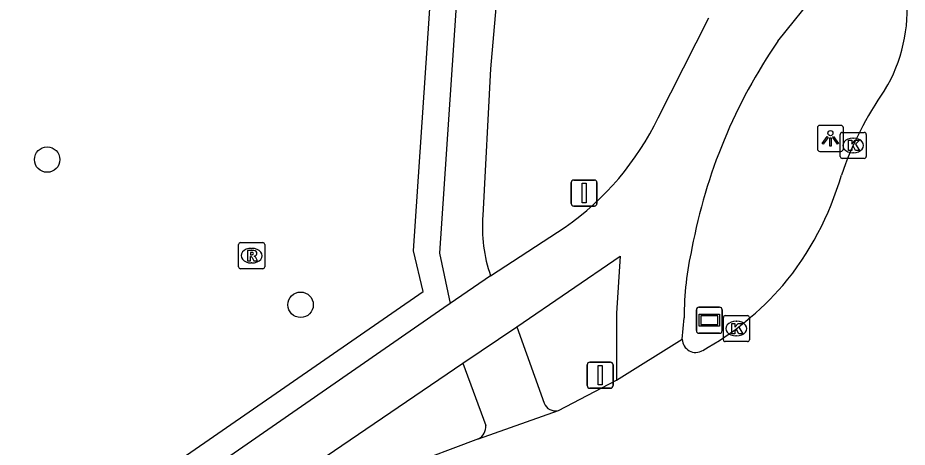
# Model space of a CAD drawing. Extents: x 158797 to 159887, y 384318 to 385255.
# Drawn here: x 159296.23 to 159330.4, y 384535.96 to 384552.45 of the extents above; entities that cross this region are included whole.
import ezdxf

# ---------------------------------------------------------------- set-up
doc = ezdxf.new("R2010")
doc.units = 0
for name, color, linetype in [('IMGEO_Boom', 7, 'Continuous'), ('IMGEO_Fietspad_gesloten', 7, 'Continuous'), ('IMGEO_Groenvoorziening', 7, 'Continuous'), ('IMGEO_Kolk', 7, 'Continuous'), ('IMGEO_Lichtpunt', 7, 'Continuous'), ('IMGEO_Rijbaan_lokaal_gesloten', 7, 'Continuous'), ('IMGEO_Rioolput', 7, 'Continuous'), ('IMGEO_Straatnaambord', 7, 'Continuous'), ('IMGEO_Verkeersbordpaal', 7, 'Continuous'), ('IMGEO_Voetpad_gesloten', 7, 'Continuous'), ('IMGEO_Voetpad_open', 7, 'Continuous')]:
    doc.layers.add(name, color=color, linetype=linetype)

msp = doc.modelspace()

# ---------------------------------------------------------------- linework, layer by layer
at = {"layer": 'IMGEO_Boom'}
for centre in [(159297.361, 384547.005), (159307.097, 384541.43)]:
    msp.add_circle(centre, 0.489, dxfattribs=at)
at = {"layer": 'IMGEO_Fietspad_gesloten'}
for points in [[(159325.431, 384551.547), (159326.981, 384553.488), (159329.038, 384556.012)], [(159320.836, 384548.612), (159322.786, 384552.449)], [(159314.398, 384542.536), (159317.264, 384544.413)], [(159315.399, 384540.58), (159319.372, 384543.296), (159319.235, 384541.113), (159319.234, 384538.537)], [(159314.398, 384542.536), (159312.848, 384541.477)], [(159312.848, 384541.477), (159312.602, 384541.309), (159303.757, 384535.183), (159303.313, 384534.856)], [(159321.758, 384540.106), (159321.83, 384540.929)], [(159313.329, 384539.186), (159315.399, 384540.58)], [(159304.679, 384533.298), (159313.329, 384539.186)]]:
    msp.add_lwpolyline(points, dxfattribs=at)
for centre, radius, start, end in [((159342.496, 384539.808), 20.713, 145.4752, 169.4531), ((159310.971, 384553.385), 10.959, 305.0448, 334.181), ((159333.967, 384540.904), 12.137, 167.1697, 179.8815)]:
    msp.add_arc(centre, radius, start, end, dxfattribs=at)
at = {"layer": 'IMGEO_Groenvoorziening'}
msp.add_lwpolyline([(159276.571, 384519.282), (159281.338, 384521.882), (159283.111, 384522.865), (159285.343, 384524.129), (159287.269, 384525.243), (159290.444, 384527.181), (159293.442, 384529.011), (159297.442, 384531.774), (159302.72, 384535.661), (159311.813, 384541.934), (159311.436, 384543.505), (159312.412, 384557.941)], dxfattribs=at)
at = {"layer": 'IMGEO_Kolk'}
for p, q in [((159327.827, 384547.122), (159327.827, 384547.974)), ((159327.902, 384548.048), (159328.754, 384548.048)), ((159328.828, 384547.974), (159328.828, 384547.122)), ((159328.315, 384547.828), (159328.34, 384547.828)), ((159328.338, 384547.268), (159328.313, 384547.268)), ((159328.754, 384547.048), (159327.902, 384547.048)), ((159323.339, 384540.089), (159323.339, 384540.941)), ((159323.414, 384541.015), (159324.266, 384541.015)), ((159323.827, 384540.795), (159323.852, 384540.795)), ((159324.34, 384540.941), (159324.34, 384540.089)), ((159323.85, 384540.235), (159323.825, 384540.235)), ((159324.266, 384540.015), (159323.414, 384540.015))]:
    msp.add_line(p, q, dxfattribs=at)
for points in [[(159327.827, 384547.122), (159327.827, 384547.974)], [(159327.902, 384548.048), (159328.754, 384548.048)], [(159328.828, 384547.974), (159328.828, 384547.122)], [(159328.148, 384547.748), (159328.271, 384547.748), (159328.271, 384547.597), (159328.401, 384547.748), (159328.565, 384547.748), (159328.419, 384547.597), (159328.572, 384547.348), (159328.42, 384547.348), (159328.335, 384547.512), (159328.271, 384547.445), (159328.271, 384547.348), (159328.148, 384547.348), (159328.148, 384547.748)], [(159328.754, 384547.048), (159327.902, 384547.048)], [(159323.339, 384540.089), (159323.339, 384540.941)], [(159323.414, 384541.015), (159324.266, 384541.015)], [(159323.66, 384540.715), (159323.783, 384540.715), (159323.783, 384540.564), (159323.913, 384540.715), (159324.077, 384540.715), (159323.931, 384540.564), (159324.084, 384540.315), (159323.932, 384540.315), (159323.847, 384540.479), (159323.783, 384540.412), (159323.783, 384540.315), (159323.66, 384540.315), (159323.66, 384540.715)], [(159324.34, 384540.941), (159324.34, 384540.089)], [(159324.266, 384540.015), (159323.414, 384540.015)]]:
    msp.add_lwpolyline(points, dxfattribs=at)
for centre, start, end in [((159327.904, 384547.972), 91.552, 178.448), ((159327.904, 384547.972), 91.552, 178.448), ((159328.752, 384547.972), 1.552, 88.448), ((159328.752, 384547.972), 1.552, 88.448), ((159327.904, 384547.124), 181.552, 268.448), ((159327.904, 384547.124), 181.552, 268.448), ((159328.752, 384547.124), 271.552, 358.448), ((159328.752, 384547.124), 271.552, 358.448), ((159323.416, 384540.939), 91.552, 178.448), ((159323.416, 384540.939), 91.552, 178.448), ((159324.264, 384540.939), 1.552, 88.448), ((159324.264, 384540.939), 1.552, 88.448), ((159323.416, 384540.091), 181.552, 268.448), ((159323.416, 384540.091), 181.552, 268.448), ((159324.264, 384540.091), 271.552, 358.448), ((159324.264, 384540.091), 271.552, 358.448)]:
    msp.add_arc(centre, 0.0765, start, end, dxfattribs=at)
for centre, major_axis, ratio, start_param, end_param in [((159328.314, 384547.548), (-0.387, 0.002), 0.722429, 4.712389, 7.853982), ((159328.339, 384547.548), (-0.39, 0.002), 0.717154, 1.570796, 4.712389), ((159323.826, 384540.515), (-0.387, 0.002), 0.722429, 4.712389, 7.853982), ((159323.851, 384540.515), (-0.39, 0.002), 0.717154, 1.570796, 4.712389)]:
    msp.add_ellipse(centre, major_axis=major_axis, ratio=ratio, start_param=start_param, end_param=end_param, dxfattribs=at)
at = {"layer": 'IMGEO_Lichtpunt'}
for p, q in [((159326.953, 384548.222), (159326.953, 384547.415)), ((159326.953, 384548.222), (159326.953, 384547.415)), ((159327.855, 384548.317), (159327.047, 384548.317)), ((159327.855, 384548.317), (159327.047, 384548.317)), ((159327.949, 384547.415), (159327.949, 384548.222)), ((159327.949, 384547.415), (159327.949, 384548.222)), ((159327.047, 384547.321), (159327.855, 384547.321)), ((159327.047, 384547.321), (159327.855, 384547.321))]:
    msp.add_line(p, q, dxfattribs=at)
for points in [[(159327.327, 384547.886), (159327.366, 384547.858), (159327.178, 384547.596), (159327.14, 384547.623), (159327.327, 384547.886)], [(159327.539, 384547.858), (159327.577, 384547.885), (159327.764, 384547.623), (159327.725, 384547.595), (159327.539, 384547.858)], [(159327.429, 384547.838), (159327.476, 384547.838), (159327.476, 384547.516), (159327.429, 384547.516), (159327.429, 384547.838)]]:
    msp.add_lwpolyline(points, dxfattribs=at)
msp.add_circle((159327.452, 384548.02), 0.0994, dxfattribs=at)
for centre, start, end in [((159327.047, 384548.222), 90, 180), ((159327.047, 384548.222), 90, 180), ((159327.855, 384548.222), 0, 90), ((159327.855, 384548.222), 0, 90), ((159327.047, 384547.415), 180, 270), ((159327.047, 384547.415), 180, 270), ((159327.855, 384547.415), 270, 0), ((159327.855, 384547.415), 270, 360)]:
    msp.add_arc(centre, 0.0946, start, end, dxfattribs=at)
at = {"layer": 'IMGEO_Rijbaan_lokaal_gesloten'}
for points in [[(159319.234, 384538.537), (159321.758, 384540.106)], [(159317.001, 384537.372), (159319.234, 384538.537)], [(159313.935, 384536.285), (159317.001, 384537.372)], [(159313.935, 384536.285), (159311.079, 384535.203)]]:
    msp.add_lwpolyline(points, dxfattribs=at)
for centre, radius, start, end in [((159324.483, 384552.752), 5.919, 328.5515, 5.7188), ((159340.43, 384542.058), 13.289, 145.0829, 160.9043), ((159316.657, 384549.642), 11.673, 320.2305, 343.8991), ((159316.942, 384549.743), 11.521, 299.0985, 318.938), ((159322.275, 384540.118), 0.517, 181.2928, 301.4047)]:
    msp.add_arc(centre, radius, start, end, dxfattribs=at)
at = {"layer": 'IMGEO_Rioolput'}
for p, q in [((159304.793, 384543.816), (159305.645, 384543.816)), ((159304.718, 384542.89), (159304.718, 384543.742)), ((159305.206, 384543.596), (159305.231, 384543.596)), ((159305.719, 384543.742), (159305.719, 384542.89)), ((159305.645, 384542.816), (159304.793, 384542.816)), ((159305.229, 384543.036), (159305.204, 384543.036))]:
    msp.add_line(p, q, dxfattribs=at)
for points in [[(159304.793, 384543.816), (159305.645, 384543.816)], [(159304.718, 384542.89), (159304.718, 384543.742)], [(159305.307, 384543.514), (159305.055, 384543.516), (159305.055, 384543.116)], [(159305.719, 384543.742), (159305.719, 384542.89)], [(159305.055, 384543.116), (159305.179, 384543.116), (159305.179, 384543.278), (159305.19, 384543.278)], [(159305.233, 384543.435), (159305.179, 384543.435), (159305.179, 384543.354)], [(159305.179, 384543.354), (159305.231, 384543.354)], [(159305.237, 384543.249), (159305.308, 384543.116), (159305.448, 384543.116), (159305.383, 384543.242)], [(159305.645, 384542.816), (159304.793, 384542.816)]]:
    msp.add_lwpolyline(points, dxfattribs=at)
for centre, radius, start, end in [((159304.795, 384543.74), 0.0765, 91.552, 178.448), ((159304.795, 384543.74), 0.0765, 91.552, 178.448), ((159305.643, 384543.74), 0.0765, 1.552, 88.448), ((159305.643, 384543.74), 0.0765, 1.552, 88.448), ((159305.306, 384543.404), 0.109, 350.3612, 89.416), ((159305.189, 384543.225), 0.0533, 26.0293, 88.6989), ((159305.215, 384543.543), 0.19, 274.7715, 282.9687), ((159305.239, 384543.339), 0.0964, 77.0061, 93.1865), ((159305.253, 384543.396), 0.0378, 276.6634, 79.6772), ((159305.304, 384543.404), 0.112, 277.5842, 350.9817), ((159305.288, 384543.189), 0.108, 29.5134, 73.7905), ((159304.795, 384542.892), 0.0765, 181.552, 268.448), ((159304.795, 384542.892), 0.0765, 181.552, 268.448), ((159305.643, 384542.892), 0.0765, 271.552, 358.448), ((159305.643, 384542.892), 0.0765, 271.552, 358.448)]:
    msp.add_arc(centre, radius, start, end, dxfattribs=at)
for centre, major_axis, ratio, start_param, end_param in [((159305.205, 384543.316), (-0.387, 0.002), 0.722429, 4.712389, 7.853982), ((159305.23, 384543.316), (-0.39, 0.002), 0.717154, 1.570796, 4.712389)]:
    msp.add_ellipse(centre, major_axis=major_axis, ratio=ratio, start_param=start_param, end_param=end_param, dxfattribs=at)
at = {"layer": 'IMGEO_Straatnaambord'}
for p, q in [((159322.303, 384540.436), (159322.303, 384541.236)), ((159322.303, 384541.236), (159322.303, 384540.436)), ((159322.403, 384541.336), (159323.193, 384541.336)), ((159323.193, 384541.336), (159322.403, 384541.336)), ((159323.293, 384541.236), (159323.293, 384540.436)), ((159323.293, 384540.436), (159323.293, 384541.236)), ((159323.193, 384540.336), (159322.403, 384540.336)), ((159322.403, 384540.336), (159323.193, 384540.336))]:
    msp.add_line(p, q, dxfattribs=at)
for points in [[(159322.404, 384541.068), (159323.192, 384541.068), (159323.192, 384540.604), (159322.404, 384540.604), (159322.404, 384541.068)], [(159322.469, 384541.003), (159322.469, 384540.669), (159323.127, 384540.669), (159323.127, 384541.003), (159322.469, 384541.003)]]:
    msp.add_lwpolyline(points, dxfattribs=at)
for centre, start, end in [((159322.403, 384541.236), 90, 180), ((159322.403, 384541.236), 90, 180), ((159323.193, 384541.236), 0, 90), ((159323.193, 384541.236), 360, 90), ((159322.403, 384540.436), 180, 270), ((159322.403, 384540.436), 180, 270), ((159323.193, 384540.436), 270, 0), ((159323.193, 384540.436), 270, 0)]:
    msp.add_arc(centre, 0.1, start, end, dxfattribs=at)
at = {"layer": 'IMGEO_Verkeersbordpaal'}
for p, q in [((159317.593, 384546.219), (159318.383, 384546.219)), ((159318.383, 384546.219), (159317.593, 384546.219)), ((159317.493, 384545.319), (159317.493, 384546.119)), ((159317.493, 384546.119), (159317.493, 384545.319)), ((159318.483, 384546.119), (159318.483, 384545.319)), ((159318.483, 384545.319), (159318.483, 384546.119)), ((159318.383, 384545.219), (159317.593, 384545.219)), ((159317.593, 384545.219), (159318.383, 384545.219)), ((159318.11, 384538.326), (159318.11, 384539.126)), ((159318.11, 384539.126), (159318.11, 384538.326)), ((159318.21, 384539.226), (159319, 384539.226)), ((159319, 384539.226), (159318.21, 384539.226)), ((159319.1, 384539.126), (159319.1, 384538.326)), ((159319.1, 384538.326), (159319.1, 384539.126)), ((159319, 384538.226), (159318.21, 384538.226)), ((159318.21, 384538.226), (159319, 384538.226))]:
    msp.add_line(p, q, dxfattribs=at)
for points in [[(159317.913, 384546.094), (159318.063, 384546.094), (159318.063, 384545.344), (159317.913, 384545.344), (159317.913, 384546.094)], [(159318.53, 384539.101), (159318.68, 384539.101), (159318.68, 384538.351), (159318.53, 384538.351), (159318.53, 384539.101)]]:
    msp.add_lwpolyline(points, dxfattribs=at)
for centre, start, end in [((159317.593, 384546.119), 90, 180), ((159317.593, 384546.119), 90, 180), ((159318.383, 384546.119), 0, 90), ((159318.383, 384546.119), 360, 90), ((159317.593, 384545.319), 180, 270), ((159317.593, 384545.319), 180, 270), ((159318.383, 384545.319), 270, 0), ((159318.383, 384545.319), 270, 0), ((159318.21, 384539.126), 90, 180), ((159318.21, 384539.126), 90, 180), ((159319, 384539.126), 0, 90), ((159319, 384539.126), 360, 90), ((159318.21, 384538.326), 180, 270), ((159318.21, 384538.326), 180, 270), ((159319, 384538.326), 270, 0), ((159319, 384538.326), 270, 0)]:
    msp.add_arc(centre, 0.1, start, end, dxfattribs=at)
at = {"layer": 'IMGEO_Voetpad_gesloten'}
for points in [[(159313.41, 384557.874), (159312.432, 384543.418), (159312.848, 384541.477)], [(159314.96, 384556.936), (159314.396, 384550.492), (159314.098, 384544.864)]]:
    msp.add_lwpolyline(points, dxfattribs=at)
msp.add_arc((159319.795, 384544.415), 5.714, 175.4913, 199.1947, dxfattribs=at)
at = {"layer": 'IMGEO_Voetpad_open'}
for points in [[(159315.399, 384540.58), (159316.45, 384537.652)], [(159313.329, 384539.186), (159314.211, 384536.793)]]:
    msp.add_lwpolyline(points, dxfattribs=at)
for centre, radius, start, end in [((159316.886, 384537.829), 0.471, 202.0403, 284.0833), ((159313.704, 384536.739), 0.509, 296.917, 6.0519)]:
    msp.add_arc(centre, radius, start, end, dxfattribs=at)

doc.saveas('drawing.dxf')
